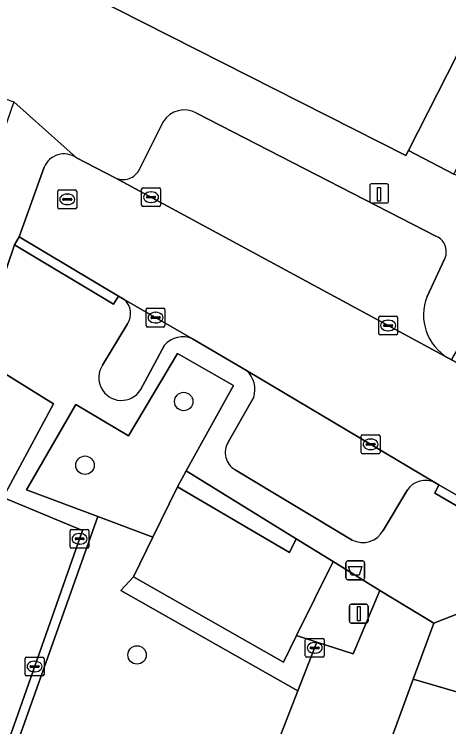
# Model space of a CAD drawing. Extents: x 160349 to 161355, y 381727 to 382854.
# Drawn here: x 160678.99 to 160702.07, y 382202.15 to 382240.01 of the extents above; entities that cross this region are included whole.
import ezdxf

# ---------------------------------------------------------------- set-up
doc = ezdxf.new("R2010")
doc.units = 0
for name, color, linetype in [('IMGEO_Afvalbak', 7, 'Continuous'), ('IMGEO_Boom', 7, 'Continuous'), ('IMGEO_Erf', 7, 'Continuous'), ('IMGEO_Groenvoorziening', 7, 'Continuous'), ('IMGEO_Kolk', 7, 'Continuous'), ('IMGEO_Laadpaal', 7, 'Continuous'), ('IMGEO_Lichtmast', 7, 'Continuous'), ('IMGEO_Pand', 7, 'Continuous'), ('IMGEO_Parkeervlak_open', 7, 'Continuous'), ('IMGEO_Rijbaan_lokaal_open', 7, 'Continuous'), ('IMGEO_Rioolput', 7, 'Continuous'), ('IMGEO_Voetpad_open', 7, 'Continuous'), ('IMGEO_Woonerf_open', 7, 'Continuous')]:
    doc.layers.add(name, color=color, linetype=linetype)

msp = doc.modelspace()

# ---------------------------------------------------------------- linework, layer by layer
at = {"layer": 'IMGEO_Afvalbak'}
for p, q in [((160696.714, 382210.963), (160697.504, 382210.963)), ((160697.504, 382210.963), (160696.714, 382210.963)), ((160696.614, 382210.063), (160696.614, 382210.863)), ((160696.614, 382210.863), (160696.614, 382210.063)), ((160697.604, 382210.863), (160697.604, 382210.063)), ((160697.604, 382210.063), (160697.604, 382210.863)), ((160697.504, 382209.963), (160696.714, 382209.963)), ((160696.714, 382209.963), (160697.504, 382209.963))]:
    msp.add_line(p, q, dxfattribs=at)
msp.add_lwpolyline([(160696.757, 382210.677), (160697.461, 382210.677), (160697.312, 382210.207), (160696.906, 382210.207), (160696.757, 382210.677)], dxfattribs=at)
for centre, start, end in [((160696.714, 382210.863), 90, 180), ((160696.714, 382210.863), 90, 180), ((160697.504, 382210.863), 0, 90), ((160697.504, 382210.863), 360, 90), ((160696.714, 382210.063), 180, 270), ((160696.714, 382210.063), 180, 270), ((160697.504, 382210.063), 270, 0), ((160697.504, 382210.063), 270, 0)]:
    msp.add_arc(centre, 0.1, start, end, dxfattribs=at)
at = {"layer": 'IMGEO_Boom'}
for centre in [(160687.997, 382219.437), (160682.753, 382216.053), (160685.517, 382205.97)]:
    msp.add_circle(centre, 0.489, dxfattribs=at)
at = {"layer": 'IMGEO_Erf'}
msp.add_lwpolyline([(160708.671, 382253.648), (160708.005, 382252.337), (160709.492, 382251.581), (160708.689, 382250), (160699.942, 382232.777), (160702.34, 382231.516), (160711.717, 382250), (160712.637, 382251.813)], close=True, dxfattribs=at)
at = {"layer": 'IMGEO_Groenvoorziening'}
for points in [[(160687.663, 382214.902), (160688.128, 382215.76), (160690.647, 382220.291), (160687.665, 382221.994), (160685.07, 382217.616), (160682.266, 382219.281), (160679.646, 382214.737), (160683.428, 382213.325), (160686.362, 382212.23)], [(160693.977, 382212.143), (160688.128, 382215.76), (160687.663, 382214.902), (160693.611, 382211.408)], [(160686.362, 382212.23), (160685.334, 382210.118), (160693.304, 382205.592), (160693.993, 382206.995), (160695.928, 382210.937), (160693.977, 382212.143), (160693.611, 382211.408), (160687.663, 382214.902)], [(160693.185, 382201.839), (160694.059, 382204.062), (160684.663, 382209.401), (160685.334, 382210.118), (160686.362, 382212.23), (160683.428, 382213.325), (160677.237, 382195.926), (160674.564, 382196.99), (160673.941, 382194.938), (160673.693, 382194.029), (160667.606, 382176.272), (160664.299, 382173.795), (160668.888, 382172.08), (160670.241, 382171.613), (160670.367, 382171.963), (160677.936, 382169.378), (160678.093, 382169.781), (160680.44, 382168.899), (160689.732, 382192.872)], [(160695.075, 382206.646), (160697, 382206.025), (160698.411, 382209.402), (160695.928, 382210.937), (160693.993, 382206.995)], [(160693.993, 382206.995), (160693.304, 382205.592), (160685.334, 382210.118), (160684.663, 382209.401), (160694.059, 382204.062), (160695.075, 382206.646)], [(160704.182, 382195.187), (160709.17, 382207.204), (160705.484, 382209.308), (160701.279, 382207.656), (160700.191, 382204.677), (160705.283, 382203.202), (160702.462, 382195.867)]]:
    msp.add_lwpolyline(points, close=True, dxfattribs=at)
at = {"layer": 'IMGEO_Kolk'}
for p, q in [((160685.761, 382229.869), (160685.761, 382230.721)), ((160685.836, 382230.795), (160686.688, 382230.795)), ((160686.762, 382230.721), (160686.762, 382229.869)), ((160686.02, 382230.289), (160686.02, 382230.301)), ((160686.458, 382230.252), (160686.06, 382230.252)), ((160686.063, 382230.338), (160686.461, 382230.338)), ((160686.249, 382230.575), (160686.274, 382230.575)), ((160686.504, 382230.301), (160686.504, 382230.289)), ((160686.272, 382230.015), (160686.247, 382230.015)), ((160686.688, 382229.795), (160685.836, 382229.795)), ((160686, 382223.47), (160686, 382224.322)), ((160686.075, 382224.396), (160686.927, 382224.396)), ((160686.488, 382224.176), (160686.513, 382224.176)), ((160687.001, 382224.322), (160687.001, 382223.47)), ((160686.259, 382223.89), (160686.259, 382223.902)), ((160686.697, 382223.853), (160686.299, 382223.853)), ((160686.302, 382223.939), (160686.7, 382223.939)), ((160686.743, 382223.902), (160686.743, 382223.89)), ((160698.353, 382223.048), (160698.353, 382223.9)), ((160698.428, 382223.974), (160699.28, 382223.974)), ((160699.354, 382223.9), (160699.354, 382223.048)), ((160686.511, 382223.616), (160686.486, 382223.616)), ((160698.612, 382223.468), (160698.612, 382223.48)), ((160699.05, 382223.431), (160698.652, 382223.431)), ((160698.655, 382223.517), (160699.053, 382223.517)), ((160698.841, 382223.754), (160698.866, 382223.754)), ((160699.096, 382223.48), (160699.096, 382223.468)), ((160686.927, 382223.396), (160686.075, 382223.396)), ((160698.864, 382223.194), (160698.839, 382223.194)), ((160699.28, 382222.974), (160698.428, 382222.974)), ((160697.423, 382216.736), (160697.423, 382217.588)), ((160697.498, 382217.662), (160698.35, 382217.662)), ((160697.911, 382217.442), (160697.936, 382217.442)), ((160698.424, 382217.588), (160698.424, 382216.736)), ((160697.682, 382217.156), (160697.682, 382217.168)), ((160698.12, 382217.119), (160697.722, 382217.119)), ((160697.725, 382217.205), (160698.123, 382217.205)), ((160698.166, 382217.168), (160698.166, 382217.156)), ((160698.35, 382216.662), (160697.498, 382216.662)), ((160697.934, 382216.882), (160697.909, 382216.882)), ((160681.963, 382211.716), (160681.963, 382212.568)), ((160682.038, 382212.642), (160682.89, 382212.642)), ((160682.451, 382212.422), (160682.476, 382212.422)), ((160682.964, 382212.568), (160682.964, 382211.716)), ((160682.222, 382212.136), (160682.222, 382212.148)), ((160682.66, 382212.099), (160682.262, 382212.099)), ((160682.265, 382212.185), (160682.663, 382212.185)), ((160682.706, 382212.148), (160682.706, 382212.136)), ((160682.474, 382211.862), (160682.449, 382211.862)), ((160682.89, 382211.642), (160682.038, 382211.642)), ((160694.455, 382205.918), (160694.455, 382206.77)), ((160694.53, 382206.844), (160695.382, 382206.844)), ((160695.456, 382206.77), (160695.456, 382205.918)), ((160694.757, 382206.387), (160695.155, 382206.387)), ((160694.943, 382206.624), (160694.968, 382206.624)), ((160694.714, 382206.338), (160694.714, 382206.35)), ((160695.152, 382206.301), (160694.754, 382206.301)), ((160694.966, 382206.064), (160694.941, 382206.064)), ((160695.198, 382206.35), (160695.198, 382206.338)), ((160679.575, 382204.927), (160679.575, 382205.779)), ((160679.65, 382205.853), (160680.502, 382205.853)), ((160680.063, 382205.633), (160680.088, 382205.633)), ((160680.576, 382205.779), (160680.576, 382204.927)), ((160695.382, 382205.844), (160694.53, 382205.844)), ((160679.834, 382205.347), (160679.834, 382205.359)), ((160680.272, 382205.31), (160679.874, 382205.31)), ((160679.877, 382205.396), (160680.275, 382205.396)), ((160680.318, 382205.359), (160680.318, 382205.347)), ((160680.502, 382204.853), (160679.65, 382204.853)), ((160680.086, 382205.073), (160680.061, 382205.073))]:
    msp.add_line(p, q, dxfattribs=at)
for points in [[(160685.761, 382229.869), (160685.761, 382230.721)], [(160685.836, 382230.795), (160686.688, 382230.795)], [(160686.762, 382230.721), (160686.762, 382229.869)], [(160686.688, 382229.795), (160685.836, 382229.795)], [(160686, 382223.47), (160686, 382224.322)], [(160686.075, 382224.396), (160686.927, 382224.396)], [(160687.001, 382224.322), (160687.001, 382223.47)], [(160698.353, 382223.048), (160698.353, 382223.9)], [(160698.428, 382223.974), (160699.28, 382223.974)], [(160699.354, 382223.9), (160699.354, 382223.048)], [(160686.927, 382223.396), (160686.075, 382223.396)], [(160699.28, 382222.974), (160698.428, 382222.974)], [(160697.423, 382216.736), (160697.423, 382217.588)], [(160697.498, 382217.662), (160698.35, 382217.662)], [(160698.424, 382217.588), (160698.424, 382216.736)], [(160698.35, 382216.662), (160697.498, 382216.662)], [(160681.963, 382211.716), (160681.963, 382212.568)], [(160682.038, 382212.642), (160682.89, 382212.642)], [(160682.964, 382212.568), (160682.964, 382211.716)], [(160682.89, 382211.642), (160682.038, 382211.642)], [(160694.455, 382205.918), (160694.455, 382206.77)], [(160694.53, 382206.844), (160695.382, 382206.844)], [(160695.456, 382206.77), (160695.456, 382205.918)], [(160679.575, 382204.927), (160679.575, 382205.779)], [(160679.65, 382205.853), (160680.502, 382205.853)], [(160680.576, 382205.779), (160680.576, 382204.927)], [(160695.382, 382205.844), (160694.53, 382205.844)], [(160680.502, 382204.853), (160679.65, 382204.853)]]:
    msp.add_lwpolyline(points, dxfattribs=at)
for centre, radius, start, end in [((160685.838, 382230.719), 0.0765, 91.552, 178.448), ((160685.838, 382230.719), 0.0765, 91.552, 178.448), ((160686.686, 382230.719), 0.0765, 1.552, 88.448), ((160686.686, 382230.719), 0.0765, 1.552, 88.448), ((160686.06, 382230.298), 0.0403, 85.8775, 175.7526), ((160686.057, 382230.288), 0.0366, 178.938, 274.7102), ((160686.461, 382230.295), 0.043, 264.8664, 352.4533), ((160686.465, 382230.3), 0.0386, 1.7309, 96.639), ((160685.838, 382229.871), 0.0765, 181.552, 268.448), ((160685.838, 382229.871), 0.0765, 181.552, 268.448), ((160686.686, 382229.871), 0.0765, 271.552, 358.448), ((160686.686, 382229.871), 0.0765, 271.552, 358.448), ((160686.077, 382224.32), 0.0765, 91.552, 178.448), ((160686.077, 382224.32), 0.0765, 91.552, 178.448), ((160686.925, 382224.32), 0.0765, 1.552, 88.448), ((160686.925, 382224.32), 0.0765, 1.552, 88.448), ((160686.299, 382223.899), 0.0403, 85.8775, 175.7526), ((160686.296, 382223.889), 0.0366, 178.938, 274.7102), ((160686.7, 382223.896), 0.043, 264.8664, 352.4533), ((160686.704, 382223.901), 0.0386, 1.7309, 96.639), ((160698.43, 382223.898), 0.0765, 91.552, 178.448), ((160698.43, 382223.898), 0.0765, 91.552, 178.448), ((160699.278, 382223.898), 0.0765, 1.552, 88.448), ((160699.278, 382223.898), 0.0765, 1.552, 88.448), ((160686.077, 382223.472), 0.0765, 181.552, 268.448), ((160686.077, 382223.472), 0.0765, 181.552, 268.448), ((160686.925, 382223.472), 0.0765, 271.552, 358.448), ((160686.925, 382223.472), 0.0765, 271.552, 358.448), ((160698.652, 382223.477), 0.0403, 85.8775, 175.7526), ((160698.649, 382223.467), 0.0366, 178.938, 274.7102), ((160699.053, 382223.474), 0.043, 264.8664, 352.4533), ((160699.057, 382223.479), 0.0386, 1.7309, 96.639), ((160698.43, 382223.05), 0.0765, 181.552, 268.448), ((160698.43, 382223.05), 0.0765, 181.552, 268.448), ((160699.278, 382223.05), 0.0765, 271.552, 358.448), ((160699.278, 382223.05), 0.0765, 271.552, 358.448), ((160697.5, 382217.586), 0.0765, 91.552, 178.448), ((160697.5, 382217.586), 0.0765, 91.552, 178.448), ((160698.348, 382217.586), 0.0765, 1.552, 88.448), ((160698.348, 382217.586), 0.0765, 1.552, 88.448), ((160697.722, 382217.165), 0.0403, 85.8775, 175.7526), ((160697.719, 382217.155), 0.0366, 178.938, 274.7102), ((160698.123, 382217.162), 0.043, 264.8664, 352.4533), ((160698.127, 382217.167), 0.0386, 1.7309, 96.639), ((160697.5, 382216.738), 0.0765, 181.552, 268.448), ((160697.5, 382216.738), 0.0765, 181.552, 268.448), ((160698.348, 382216.738), 0.0765, 271.552, 358.448), ((160698.348, 382216.738), 0.0765, 271.552, 358.448), ((160682.04, 382212.566), 0.0765, 91.552, 178.448), ((160682.04, 382212.566), 0.0765, 91.552, 178.448), ((160682.888, 382212.566), 0.0765, 1.552, 88.448), ((160682.888, 382212.566), 0.0765, 1.552, 88.448), ((160682.262, 382212.145), 0.0403, 85.8775, 175.7526), ((160682.259, 382212.135), 0.0366, 178.938, 274.7102), ((160682.663, 382212.142), 0.043, 264.8664, 352.4533), ((160682.667, 382212.147), 0.0386, 1.7309, 96.639), ((160682.04, 382211.718), 0.0765, 181.552, 268.448), ((160682.04, 382211.718), 0.0765, 181.552, 268.448), ((160682.888, 382211.718), 0.0765, 271.552, 358.448), ((160682.888, 382211.718), 0.0765, 271.552, 358.448), ((160694.532, 382206.768), 0.0765, 91.552, 178.448), ((160694.532, 382206.768), 0.0765, 91.552, 178.448), ((160695.38, 382206.768), 0.0765, 1.552, 88.448), ((160695.38, 382206.768), 0.0765, 1.552, 88.448), ((160694.754, 382206.347), 0.0403, 85.8775, 175.7526), ((160695.159, 382206.349), 0.0386, 1.7309, 96.639), ((160694.751, 382206.337), 0.0366, 178.938, 274.7102), ((160695.155, 382206.344), 0.043, 264.8664, 352.4533), ((160679.652, 382205.777), 0.0765, 91.552, 178.448), ((160679.652, 382205.777), 0.0765, 91.552, 178.448), ((160680.5, 382205.777), 0.0765, 1.552, 88.448), ((160680.5, 382205.777), 0.0765, 1.552, 88.448), ((160694.532, 382205.92), 0.0765, 181.552, 268.448), ((160694.532, 382205.92), 0.0765, 181.552, 268.448), ((160695.38, 382205.92), 0.0765, 271.552, 358.448), ((160695.38, 382205.92), 0.0765, 271.552, 358.448), ((160679.874, 382205.356), 0.0403, 85.8775, 175.7526), ((160679.871, 382205.346), 0.0366, 178.938, 274.7102), ((160680.275, 382205.353), 0.043, 264.8664, 352.4533), ((160680.279, 382205.358), 0.0386, 1.7309, 96.639), ((160679.652, 382204.929), 0.0765, 181.552, 268.448), ((160679.652, 382204.929), 0.0765, 181.552, 268.448), ((160680.5, 382204.929), 0.0765, 271.552, 358.448), ((160680.5, 382204.929), 0.0765, 271.552, 358.448)]:
    msp.add_arc(centre, radius, start, end, dxfattribs=at)
for centre, major_axis, ratio, start_param, end_param in [((160686.248, 382230.295), (-0.387, 0.002), 0.722429, 4.712389, 7.853982), ((160686.273, 382230.295), (-0.39, 0.002), 0.717154, 1.570796, 4.712389), ((160686.487, 382223.896), (-0.387, 0.002), 0.722429, 4.712389, 7.853982), ((160686.512, 382223.896), (-0.39, 0.002), 0.717154, 1.570796, 4.712389), ((160698.84, 382223.474), (-0.387, 0.002), 0.722429, 4.712389, 7.853982), ((160698.865, 382223.474), (-0.39, 0.002), 0.717154, 1.570796, 4.712389), ((160697.91, 382217.162), (-0.387, 0.002), 0.722429, 4.712389, 7.853982), ((160697.935, 382217.162), (-0.39, 0.002), 0.717154, 1.570796, 4.712389), ((160682.45, 382212.142), (-0.387, 0.002), 0.722429, 4.712389, 7.853982), ((160682.475, 382212.142), (-0.39, 0.002), 0.717154, 1.570796, 4.712389), ((160694.942, 382206.344), (-0.387, 0.002), 0.722429, 4.712389, 7.853982), ((160694.967, 382206.344), (-0.39, 0.002), 0.717154, 1.570796, 4.712389), ((160680.062, 382205.353), (-0.387, 0.002), 0.722429, 4.712389, 7.853982), ((160680.087, 382205.353), (-0.39, 0.002), 0.717154, 1.570796, 4.712389)]:
    msp.add_ellipse(centre, major_axis=major_axis, ratio=ratio, start_param=start_param, end_param=end_param, dxfattribs=at)
at = {"layer": 'IMGEO_Laadpaal'}
for p, q in [((160698.794, 382230.995), (160697.953, 382230.995)), ((160698.794, 382230.995), (160697.953, 382230.995)), ((160697.878, 382230.911), (160697.878, 382230.07)), ((160697.878, 382230.911), (160697.878, 382230.07)), ((160698.878, 382230.079), (160698.878, 382230.92)), ((160698.878, 382230.079), (160698.878, 382230.92)), ((160697.962, 382229.995), (160698.803, 382229.995)), ((160697.962, 382229.995), (160698.803, 382229.995))]:
    msp.add_line(p, q, dxfattribs=at)
msp.add_lwpolyline([(160698.293, 382230.808), (160698.453, 382230.808), (160698.453, 382230.075), (160698.293, 382230.075), (160698.293, 382230.808)], dxfattribs=at)
for centre, start, end in [((160697.956, 382230.917), 92.4484, 184.2845), ((160697.956, 382230.917), 92.4484, 184.2845), ((160698.8, 382230.917), 2.4484, 94.2845), ((160698.8, 382230.917), 2.4484, 94.2845), ((160697.956, 382230.073), 182.4484, 274.2845), ((160697.956, 382230.073), 182.4484, 274.2845), ((160698.8, 382230.073), 272.4484, 4.2845), ((160698.8, 382230.073), 272.4484, 4.2845)]:
    msp.add_arc(centre, 0.0779, start, end, dxfattribs=at)
at = {"layer": 'IMGEO_Lichtmast'}
for p, q in [((160696.898, 382208.662), (160697.688, 382208.662)), ((160697.688, 382208.662), (160696.898, 382208.662)), ((160696.798, 382207.762), (160696.798, 382208.562)), ((160696.798, 382208.562), (160696.798, 382207.762)), ((160697.788, 382208.562), (160697.788, 382207.762)), ((160697.788, 382207.762), (160697.788, 382208.562)), ((160697.688, 382207.662), (160696.898, 382207.662)), ((160696.898, 382207.662), (160697.688, 382207.662))]:
    msp.add_line(p, q, dxfattribs=at)
msp.add_lwpolyline([(160697.218, 382208.537), (160697.368, 382208.537), (160697.368, 382207.787), (160697.218, 382207.787), (160697.218, 382208.537)], dxfattribs=at)
for centre, start, end in [((160696.898, 382208.562), 90, 180), ((160696.898, 382208.562), 90, 180), ((160697.688, 382208.562), 0, 90), ((160697.688, 382208.562), 360, 90), ((160696.898, 382207.762), 180, 270), ((160696.898, 382207.762), 180, 270), ((160697.688, 382207.762), 270, 0), ((160697.688, 382207.762), 270, 0)]:
    msp.add_arc(centre, 0.1, start, end, dxfattribs=at)
at = {"layer": 'IMGEO_Pand'}
msp.add_lwpolyline([(160708.689, 382250), (160709.492, 382251.581), (160708.005, 382252.337), (160708.671, 382253.648), (160707.107, 382254.442), (160707.196, 382254.617), (160692.896, 382261.88), (160688.927, 382254.066), (160688.003, 382254.536), (160686.9, 382252.364), (160686.849, 382252.263), (160686.725, 382252.326), (160684.315, 382253.544), (160684.148, 382253.629), (160683.865, 382253.056), (160683.018, 382253.486), (160681.335, 382250), (160678.823, 382244.8), (160678.357, 382243.832), (160683.264, 382241.34), (160683.087, 382240.991), (160699.802, 382232.502), (160699.942, 382232.777)], close=True, dxfattribs=at)
at = {"layer": 'IMGEO_Parkeervlak_open'}
for points in [[(160701.423, 382228.212), (160688.676, 382234.75)], [(160686.904, 382234.301), (160685.652, 382231.783)], [(160684.352, 382231.328), (160702.061, 382221.736)], [(160700.922, 382225.025), (160701.837, 382226.959)], [(160688.458, 382222.765), (160684.833, 382224.862)], [(160685.004, 382223.565), (160683.69, 382221.366)], [(160685.702, 382220.055), (160686.976, 382222.424)], [(160701.332, 382215.14), (160691.327, 382221.079)], [(160691.718, 382219.659), (160690.363, 382217.28)], [(160690.724, 382215.81), (160696.948, 382212.077)], [(160698.591, 382212.586), (160699.874, 382214.745)]]:
    msp.add_lwpolyline(points, dxfattribs=at)
for points in [[(160672.887, 382198.717), (160677.16, 382197.218), (160679.072, 382202.502), (160682.616, 382212.575), (160678.398, 382214.339)], [(160700.191, 382204.677), (160695.121, 382190.852), (160694.731, 382189.941), (160696.41, 382189.241), (160699.502, 382188.169), (160702.085, 382194.886), (160702.462, 382195.867), (160705.283, 382203.202)]]:
    msp.add_lwpolyline(points, close=True, dxfattribs=at)
for centre, radius, start, end in [((160688.016, 382233.635), 1.296, 59.3734, 149.0639), ((160684.776, 382232.201), 0.971, 244.1073, 334.4728), ((160701.032, 382227.388), 0.912, 331.9663, 64.6016), ((160703.389, 382224.038), 2.657, 158.1832, 240.0193), ((160684.205, 382224.119), 0.973, 325.2606, 49.7609), ((160687.948, 382221.589), 1.282, 66.5767, 139.3391), ((160684.687, 382220.697), 1.201, 146.156, 327.6682), ((160690.425, 382220.067), 1.356, 342.5035, 48.2865), ((160691.258, 382216.721), 1.056, 148.0021, 239.593), ((160700.836, 382214.083), 1.167, 64.8398, 145.4775), ((160697.503, 382213.19), 1.244, 243.4876, 330.9383)]:
    msp.add_arc(centre, radius, start, end, dxfattribs=at)
at = {"layer": 'IMGEO_Rijbaan_lokaal_open'}
for points in [[(160712.543, 382215.636), (160712.133, 382215.872), (160708.562, 382217.953), (160702.221, 382221.648), (160702.061, 382221.736), (160684.352, 382231.328), (160682.3, 382232.389)], [(160680.577, 382231.881), (160679.264, 382228.194), (160684.525, 382225.041), (160684.833, 382224.862), (160688.458, 382222.765), (160691.327, 382221.079), (160701.332, 382215.14), (160701.553, 382215.009), (160706.768, 382211.994), (160725.788, 382200.999), (160764.982, 382177.972)]]:
    msp.add_lwpolyline(points, dxfattribs=at)
msp.add_arc((160681.643, 382231.44), 1.154, 55.3089, 157.5457, dxfattribs=at)
at = {"layer": 'IMGEO_Rioolput'}
for p, q in [((160681.309, 382229.752), (160681.309, 382230.604)), ((160681.384, 382230.678), (160682.236, 382230.678)), ((160682.31, 382230.604), (160682.31, 382229.752)), ((160681.611, 382230.221), (160682.009, 382230.221)), ((160681.797, 382230.458), (160681.822, 382230.458)), ((160681.568, 382230.172), (160681.568, 382230.184)), ((160682.006, 382230.135), (160681.608, 382230.135)), ((160681.82, 382229.898), (160681.795, 382229.898)), ((160682.052, 382230.184), (160682.052, 382230.172)), ((160682.236, 382229.678), (160681.384, 382229.678))]:
    msp.add_line(p, q, dxfattribs=at)
for points in [[(160681.309, 382229.752), (160681.309, 382230.604)], [(160681.384, 382230.678), (160682.236, 382230.678)], [(160682.31, 382230.604), (160682.31, 382229.752)], [(160682.236, 382229.678), (160681.384, 382229.678)]]:
    msp.add_lwpolyline(points, dxfattribs=at)
for centre, radius, start, end in [((160681.386, 382230.602), 0.0765, 91.552, 178.448), ((160681.386, 382230.602), 0.0765, 91.552, 178.448), ((160682.234, 382230.602), 0.0765, 1.552, 88.448), ((160682.234, 382230.602), 0.0765, 1.552, 88.448), ((160681.608, 382230.181), 0.0403, 85.8775, 175.7526), ((160682.013, 382230.183), 0.0386, 1.7309, 96.639), ((160681.605, 382230.171), 0.0366, 178.938, 274.7102), ((160682.009, 382230.178), 0.043, 264.8664, 352.4533), ((160681.386, 382229.754), 0.0765, 181.552, 268.448), ((160681.386, 382229.754), 0.0765, 181.552, 268.448), ((160682.234, 382229.754), 0.0765, 271.552, 358.448), ((160682.234, 382229.754), 0.0765, 271.552, 358.448)]:
    msp.add_arc(centre, radius, start, end, dxfattribs=at)
for centre, major_axis, ratio, start_param, end_param in [((160681.796, 382230.178), (-0.387, 0.002), 0.722429, 4.712389, 7.853982), ((160681.821, 382230.178), (-0.39, 0.002), 0.717154, 1.570796, 4.712389)]:
    msp.add_ellipse(centre, major_axis=major_axis, ratio=ratio, start_param=start_param, end_param=end_param, dxfattribs=at)
at = {"layer": 'IMGEO_Voetpad_open'}
for points in [[(160711.752, 382219.855), (160707.84, 382222.072), (160704.228, 382224.198), (160707.001, 382229.593), (160702.34, 382231.516), (160699.942, 382232.777), (160699.802, 382232.502), (160683.087, 382240.991), (160683.264, 382241.34), (160678.357, 382243.832), (160675.465, 382238.124), (160674.799, 382236.81), (160678.036, 382235.688), (160678.979, 382235.356), (160682.3, 382232.389), (160684.352, 382231.328)], [(160682.3, 382232.389), (160678.979, 382235.356), (160656.273, 382169.8), (160655.119, 382166.468), (160634.794, 382107.787), (160639.616, 382106.019), (160640.607, 382108.902), (160638.62, 382111.527), (160640.555, 382116.871), (160639.534, 382117.379), (160643.391, 382128.676)], [(160688.676, 382234.75), (160701.423, 382228.212)], [(160685.652, 382231.783), (160686.904, 382234.301)], [(160668.101, 382200.032), (160669.967, 382205.508), (160673.64, 382216.076), (160674.829, 382215.869), (160676.985, 382221.847), (160679.01, 382227.764), (160679.264, 382228.194), (160680.577, 382231.881)], [(160701.837, 382226.959), (160700.922, 382225.025)], [(160702.061, 382221.736), (160702.221, 382221.648), (160702.745, 382222.547), (160709.086, 382218.852), (160708.562, 382217.953), (160712.133, 382215.872), (160712.543, 382215.636)]]:
    msp.add_lwpolyline(points, dxfattribs=at)
for centre, radius, start, end in [((160688.016, 382233.635), 1.296, 59.3734, 149.0639), ((160681.643, 382231.44), 1.154, 55.3089, 157.5457), ((160684.776, 382232.201), 0.971, 244.1073, 334.4728), ((160701.032, 382227.388), 0.912, 331.9663, 64.6016), ((160703.389, 382224.038), 2.657, 158.1832, 240.0193)]:
    msp.add_arc(centre, radius, start, end, dxfattribs=at)
at = {"layer": 'IMGEO_Woonerf_open'}
for points in [[(160679.264, 382228.194), (160679.01, 382227.764), (160684.262, 382224.616), (160684.525, 382225.041)], [(160678.398, 382214.339), (160681.078, 382219.315), (160676.985, 382221.847), (160674.829, 382215.869), (160673.64, 382216.076), (160669.967, 382205.508), (160668.101, 382200.032), (160669.486, 382199.728), (160672.887, 382198.717)], [(160701.553, 382215.009), (160701.335, 382214.559), (160706.522, 382211.56), (160706.768, 382211.994)], [(160700.191, 382204.677), (160701.279, 382207.656), (160698.411, 382209.402), (160697, 382206.025), (160695.075, 382206.646), (160694.059, 382204.062), (160693.185, 382201.839), (160689.732, 382192.872), (160691.465, 382192.097), (160695.121, 382190.852)]]:
    msp.add_lwpolyline(points, close=True, dxfattribs=at)
for points in [[(160684.833, 382224.862), (160684.525, 382225.041), (160684.262, 382224.616), (160679.01, 382227.764), (160676.985, 382221.847), (160681.078, 382219.315), (160678.398, 382214.339), (160682.616, 382212.575), (160679.072, 382202.502), (160677.16, 382197.218)], [(160683.69, 382221.366), (160685.004, 382223.565)], [(160691.327, 382221.079), (160688.458, 382222.765)], [(160686.976, 382222.424), (160685.702, 382220.055)], [(160677.237, 382195.926), (160683.428, 382213.325), (160679.646, 382214.737), (160682.266, 382219.281), (160685.07, 382217.616), (160687.665, 382221.994), (160690.647, 382220.291), (160688.128, 382215.76), (160693.977, 382212.143), (160695.928, 382210.937), (160698.411, 382209.402), (160701.279, 382207.656), (160705.484, 382209.308)], [(160690.363, 382217.28), (160691.718, 382219.659)], [(160696.948, 382212.077), (160690.724, 382215.81)], [(160706.522, 382211.56), (160701.335, 382214.559), (160701.553, 382215.009), (160701.332, 382215.14)], [(160699.874, 382214.745), (160698.591, 382212.586)]]:
    msp.add_lwpolyline(points, dxfattribs=at)
for centre, radius, start, end in [((160684.205, 382224.119), 0.973, 325.2606, 49.7609), ((160687.948, 382221.589), 1.282, 66.5767, 139.3391), ((160684.687, 382220.697), 1.201, 146.156, 327.6682), ((160690.425, 382220.067), 1.356, 342.5035, 48.2865), ((160691.258, 382216.721), 1.056, 148.0021, 239.593), ((160700.836, 382214.083), 1.167, 64.8398, 145.4775), ((160697.503, 382213.19), 1.244, 243.4876, 330.9383)]:
    msp.add_arc(centre, radius, start, end, dxfattribs=at)

doc.saveas('drawing.dxf')
